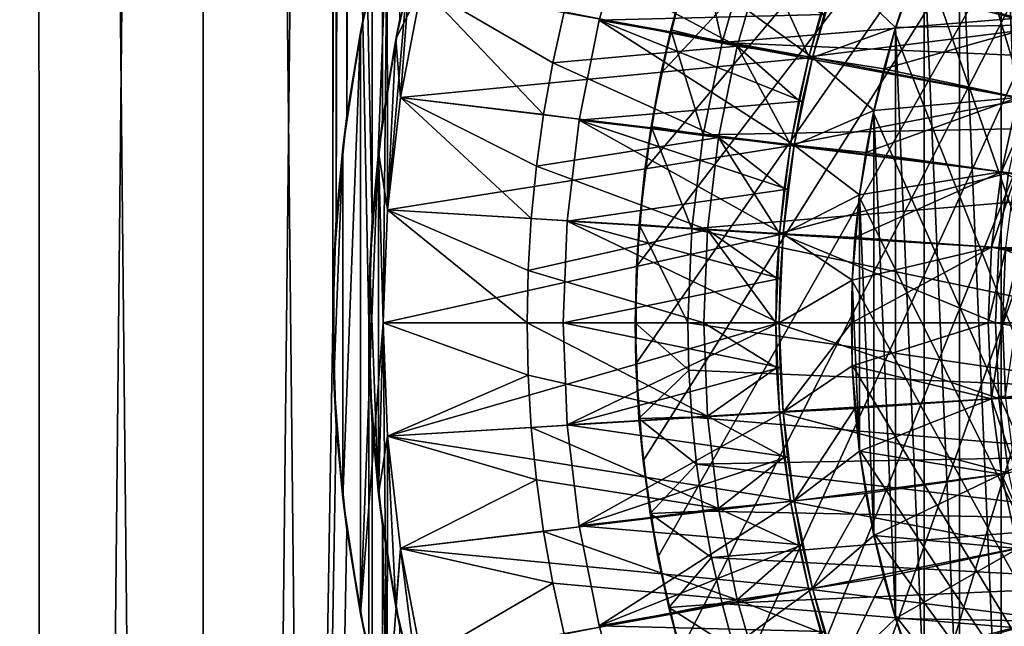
# Model space of a CAD drawing. Header units: metres. Extents: x -30 to 30, y -76 to 64.
# Tile 299 of 541: x -13 to -6, y -2 to 2. Entities that reach past the tile are written whole.
import ezdxf

# ---------------------------------------------------------------- set-up
doc = ezdxf.new("R2010")
doc.units = ezdxf.units.M
doc.layers.add('solid_508511', color=7, linetype='CONTINUOUS')

msp = doc.modelspace()

# ---------------------------------------------------------------- linework, layer by layer
at = {"layer": 'solid_508511'}
for points in [[(-13.734632, -54, -18.448845), (-13.734634, 57.5, -18.448843), (-12.638735, 57.5, -19.2162)], [(-12.638689, -54, 19.216232), (-12.638735, 57.5, 19.2162), (-13.734634, 57.5, 18.448843)], [(-13.734632, -54, 18.448845), (-12.638689, -54, 19.216232), (-13.734634, 57.5, 18.448843)], [(-12.638689, -54, -19.216232), (-13.734632, -54, -18.448845), (-12.638735, 57.5, -19.2162)], [(-12.638689, -54, -19.216232), (-12.638735, 57.5, -19.2162), (-11.499999, 57.5, -19.918583)], [(-11.499981, -54, 19.918594), (-11.499999, 57.5, 19.918583), (-12.638735, 57.5, 19.2162)], [(-12.638689, -54, 19.216232), (-11.499981, -54, 19.918594), (-12.638735, 57.5, 19.2162)], [(-11.499981, -54, -19.918594), (-12.638689, -54, -19.216232), (-11.499999, 57.5, -19.918583)], [(-10.599998, 30.00028, -20.411762), (-11.499981, -54, -19.918594), (-11.499999, 57.5, -19.918583)], [(-10.326055, 0.703696, 20.551706), (-10.32235, 57.5, 20.553566), (-11.499999, 57.5, 19.918583)], [(-10.35, -0.000038, 20.539658), (-10.326055, 0.703696, 20.551706), (-11.499999, 57.5, 19.918583)], [(-10.322361, -54, 20.55356), (-10.35, -0.000038, 20.539658), (-11.499999, 57.5, 19.918583)], [(-11.499981, -54, 19.918594), (-10.322361, -54, 20.55356), (-11.499999, 57.5, 19.918583)], [(-10.326055, 0.703696, 20.551706), (-10.254044, 1.406118, 20.587729), (-10.32235, 57.5, 20.553566)], [(-10.254044, 1.406118, 20.587729), (-10.133098, 2.107832, 20.647526), (-10.32235, 57.5, 20.553566)], [(-10.599998, 30.00028, -20.411762), (-10.599998, 0.000281, -20.411762), (-11.499981, -54, -19.918594)], [(-10.599998, 30.00028, -20.411762), (-10.575622, 29.281479, -20.424402), (-10.599998, 0.000281, -20.411762)], [(-10.575622, 29.281479, -20.424402), (-10.575619, 0.71862, -20.424404), (-10.599998, 0.000281, -20.411762)], [(-10.575622, 29.281479, -20.424402), (-10.502293, 28.564127, -20.462206), (-10.575619, 0.71862, -20.424404)], [(-10.502293, 28.564127, -20.462206), (-10.502242, 1.436248, -20.462231), (-10.575619, 0.71862, -20.424404)], [(-10.502293, 28.564127, -20.462206), (-10.379053, 27.847071, -20.52499), (-10.502242, 1.436248, -20.462231)], [(-10.379053, 27.847071, -20.52499), (-10.378967, 2.15336, -20.525034), (-10.502242, 1.436248, -20.462231)], [(-8.495292, -0.283038, 7), (-8.446016, -0.956442, 7), (-3.5, 6.9, 7)], [(-8.490925, 0.392674, 7), (-8.495292, -0.283038, 7), (-3.5, 6.9, 7)], [(-8.432872, 1.066168, 7), (-8.490925, 0.392674, 7), (-3.5, 6.9, 7)], [(-8.446016, -0.956442, 7), (-8.343272, -1.624747, 7), (-3.5, 6.9, 7)], [(-8.321655, 1.732077, 7), (-8.432872, 1.066168, 7), (-3.5, 6.9, 7)], [(-8.343272, -1.624747, 7), (-8.187927, -2.282088, 7), (-3.5, 6.9, 7)], [(-8.1577, 2.387873, 7), (-8.321655, 1.732077, 7), (-3.5, 6.9, 7)], [(-8.187927, -2.282088, 7), (-7.980877, -2.924984, 7), (-3.5, 6.9, 7)], [(-7.980877, -2.924984, 7), (-7.723131, -3.550106, 7), (-3.5, 6.9, 7)], [(-7.723131, -3.550106, 7), (-7.41701, -4.151863, 7), (-3.5, 6.9, 7)], [(-7.41701, -4.151863, 7), (-7.063747, -4.727936, 7), (-3.5, 6.9, 7)], [(-7.063747, -4.727936, 7), (-6.665672, -5.274354, 7), (-3.5, 6.9, 7)], [(-6.665672, -5.274354, 7), (-6.226161, -5.78661, 7), (-3.5, 6.9, 7)], [(-6.226161, -5.78661, 7), (-5.746557, -6.263144, 7), (-3.5, 6.9, 7)], [(-5.987497, 3.626276, -7), (-5.663108, 4.11452, -7), (-3.5, -6.062178, -7)], [(-5.62799, 4.162417, -13.5), (-5.960689, 3.670174, -13.5), (-5.62799, -4.162417, -13.5)], [(-6.270063, 3.112289, -7), (-5.987497, 3.626276, -7), (-3.5, -6.062178, -7)], [(-5.960689, 3.670174, -13.5), (-6.250484, 3.151417, -13.5), (-5.960689, -3.670174, -13.5)], [(-5.960689, 3.670174, -13.5), (-5.960689, -3.670174, -13.5), (-5.62799, -4.162417, -13.5)], [(-10.219923, 0.784622, -19.5), (-10.221005, 2.809109, -19.5), (-9.97617, 3.582748, -19.5)], [(-10.12987, 1.564676, -19.5), (-10.219923, 0.784622, -19.5), (-9.97617, 3.582748, -19.5)], [(-9.980381, 2.335478, -19.5), (-10.12987, 1.564676, -19.5), (-9.97617, 3.582748, -19.5)], [(-6.250484, 3.151417, -13.5), (-6.495218, 2.610009, -13.5), (-6.250484, -3.151417, -13.5)], [(-6.250484, 3.151417, -13.5), (-6.250484, -3.151417, -13.5), (-5.960689, -3.670174, -13.5)], [(-6.508368, 2.577041, -7), (-6.270063, 3.112289, -7), (-3.5, -6.062178, -7)], [(-10.406131, 2.018025, -19.5), (-10.378967, 2.15336, -20.525034), (-10.221005, 2.809109, -19.5)], [(-10.406131, -2.018025, -19.5), (-10.406131, 2.018025, -19.5), (-10.221005, 2.809109, -19.5)], [(-10.25, 0, -19.5), (-10.406131, -2.018025, -19.5), (-10.221005, 2.809109, -19.5)], [(-10.219923, 0.784622, -19.5), (-10.25, 0, -19.5), (-10.221005, 2.809109, -19.5)], [(-9.979944, 2.742857, 18), (-10.133098, 2.107832, 20.647526), (-10.160703, 1.97043, 18)], [(-9.980383, 2.335473, 18), (-9.979944, 2.742857, 18), (-10.160703, 1.97043, 18)], [(-8.559517, 2.781127, 30.133974), (-8.559517, 2.781127, 22.866026), (-8.751333, 2.100993, 22.866026)], [(-7.270505, 1.841128, 22), (-8.751333, 2.100993, 22.866026), (-8.559517, 2.781127, 22.866026)], [(-8.751333, 2.100993, 30.133974), (-8.559517, 2.781127, 30.133974), (-8.751333, 2.100993, 22.866026)], [(-7.188168, 2.14015, 31), (-8.559517, 2.781127, 30.133974), (-8.751333, 2.100993, 30.133974)], [(-7.188168, 2.14015, 22), (-7.270505, 1.841128, 22), (-8.559517, 2.781127, 22.866026)], [(-8.06256, 2.691678, 10.211325), (-8.253005, 2.034183, 10.211325), (-8.1577, 2.387873, 7)], [(-7.897618, 1.946571, 10), (-8.253005, 2.034183, 10.211325), (-8.06256, 2.691678, 10.211325)], [(-7.897618, 1.946571, 10), (-8.06256, 2.691678, 10.211325), (-7.715384, 2.57574, 10)], [(-6.495218, 2.610009, -13.5), (-6.508368, 2.577041, -7), (-6.693164, 2.049763, -13.5)], [(-6.495218, 2.610009, -13.5), (-6.693164, 2.049763, -13.5), (-6.495218, -2.610009, -13.5)], [(-6.495218, 2.610009, -13.5), (-6.495218, -2.610009, -13.5), (-6.250484, -3.151417, -13.5)], [(-7.61204, 2.541175, -38), (-7.79182, 1.920479, -38), (-8.902672, 2.510963, -38)], [(-4.475801, 2.228677, 10), (-7.897618, 1.946571, 10), (-7.715384, 2.57574, 10)], [(-7.294737, 1.847278, -37.499996), (-7.79182, 1.920479, -38), (-7.61204, 2.541175, -38)], [(-7.294737, 1.847278, -37.499996), (-7.61204, 2.541175, -38), (-7.212173, 2.147133, -37.499996)], [(-5.437827, 2.535753, -21.5), (-5.638171, 2.052086, -21.5), (-7.117287, 2.443331, -21.5)], [(-6.701282, 2.023065, -7), (-6.508368, 2.577041, -7), (-3.5, -6.062178, -7)], [(-6.693164, 2.049763, -13.5), (-6.508368, 2.577041, -7), (-6.701282, 2.023065, -7)], [(-5.685523, 2.068169, 42), (-5.483659, 2.555773, 42), (-6.60018, 2.331884, 42)], [(-7.79182, 1.920479, -38), (-8.994427, 2.159332, -38), (-8.902672, 2.510963, -38)], [(-7.270508, 1.841105, 20), (-7.093638, 2.435226, 20), (-9.98038, 2.33548, 20)], [(-5.638171, 2.052086, -21.5), (-7.29473, 1.8473, -21.5), (-7.117287, 2.443331, -21.5)], [(-7.117309, 2.443263, -37.499996), (-7.117287, 2.443331, -21.5), (-7.29473, 1.8473, -21.5)], [(-7.212173, 2.147133, -37.499996), (-7.117309, 2.443263, -37.499996), (-7.29473, 1.8473, -21.5)], [(-7.093643, 2.435207, 22), (-7.093638, 2.435226, 20), (-7.270508, 1.841105, 20)], [(-7.093643, 2.435207, 22), (-7.270508, 1.841105, 20), (-7.188168, 2.14015, 22)], [(-7.270506, 1.841125, 41.500004), (-6.693164, 2.049778, 42), (-7.093669, 2.43513, 41.500004)], [(-7.270506, 1.841125, 41.500004), (-7.093669, 2.43513, 41.500004), (-7.270505, 1.841128, 31)], [(-7.093669, 2.43513, 41.500004), (-7.188168, 2.14015, 31), (-7.270505, 1.841128, 31)], [(-7.093669, 2.43513, 41.500004), (-6.693164, 2.049778, 42), (-6.60018, 2.331884, 42)], [(-10.129869, 1.56468, 18), (-9.980383, 2.335473, 18), (-10.160703, 1.97043, 18)], [(-10.129882, 1.564615, 20), (-9.98038, 2.33548, 20), (-10.129869, 1.56468, 18)], [(-7.270508, 1.841105, 20), (-9.98038, 2.33548, 20), (-10.129882, 1.564615, 20)], [(-10.129875, 1.564647, -37), (-10.12987, 1.564676, -19.5), (-9.980381, 2.335478, -19.5)], [(-9.980388, 2.335459, -37), (-10.129875, 1.564647, -37), (-9.980381, 2.335478, -19.5)], [(-9.980388, 2.335459, -37), (-9.136121, 1.446998, -38), (-10.129875, 1.564647, -37)], [(-9.98038, 2.33548, 20), (-9.980383, 2.335473, 18), (-10.129869, 1.56468, 18)], [(-9.980388, 2.335459, -37), (-8.994427, 2.159332, -38), (-9.072279, 1.804502, -38)], [(-9.980388, 2.335459, -37), (-9.072279, 1.804502, -38), (-9.136121, 1.446998, -38)], [(-8.253005, 2.034183, 10.211325), (-8.321655, 1.732077, 7), (-8.1577, 2.387873, 7)], [(-5.685523, 2.068169, 42), (-6.60018, 2.331884, 42), (-6.693164, 2.049778, 42)], [(-4.475801, 2.228677, 10), (-4.662386, 1.806093, 10), (-7.897618, 1.946571, 10)], [(-10.406131, 2.018025, -19.5), (-10.502242, 1.436248, -20.462231), (-10.378967, 2.15336, -20.525034)], [(-7.79182, 1.920479, -38), (-9.072279, 1.804502, -38), (-8.994427, 2.159332, -38)], [(-7.188168, 2.14015, 31), (-8.751333, 2.100993, 30.133974), (-7.270505, 1.841128, 31)], [(-7.294737, 1.847278, -37.499996), (-7.212173, 2.147133, -37.499996), (-7.29473, 1.8473, -21.5)], [(-7.188168, 2.14015, 22), (-7.270508, 1.841105, 20), (-7.270505, 1.841128, 22)], [(-10.160703, 1.97043, 18), (-10.133098, 2.107832, 20.647526), (-10.254044, 1.406118, 20.587729)], [(-8.751333, 2.100993, 30.133974), (-8.751333, 2.100993, 22.866026), (-8.889203, 1.407862, 22.866026)], [(-7.397717, 1.234417, 22), (-8.889203, 1.407862, 22.866026), (-8.751333, 2.100993, 22.866026)], [(-8.889203, 1.407862, 30.133974), (-8.751333, 2.100993, 30.133974), (-8.889203, 1.407862, 22.866026)], [(-7.340394, 1.539029, 31), (-8.751333, 2.100993, 30.133974), (-8.889203, 1.407862, 30.133974)], [(-7.340394, 1.539029, 22), (-7.397717, 1.234417, 22), (-8.751333, 2.100993, 22.866026)], [(-7.270505, 1.841128, 22), (-7.340394, 1.539029, 22), (-8.751333, 2.100993, 22.866026)], [(-7.270505, 1.841128, 31), (-8.751333, 2.100993, 30.133974), (-7.340394, 1.539029, 31)], [(-5.638171, 2.052086, -21.5), (-5.795552, 1.552918, -21.5), (-7.29473, 1.8473, -21.5)], [(-5.685523, 2.068169, 42), (-6.693164, 2.049778, 42), (-6.774137, 1.763824, 42)], [(-5.844202, 1.564544, 42), (-5.685523, 2.068169, 42), (-6.774137, 1.763824, 42)], [(-10.530078, 1.215565, -19.5), (-10.502242, 1.436248, -20.462231), (-10.406131, 2.018025, -19.5)], [(-10.530078, -1.215565, -19.5), (-10.530078, 1.215565, -19.5), (-10.406131, 2.018025, -19.5)], [(-10.406131, -2.018025, -19.5), (-10.530078, -1.215565, -19.5), (-10.406131, 2.018025, -19.5)], [(-8.253005, 2.034183, 10.211325), (-8.389927, 1.363496, 10.211325), (-8.321655, 1.732077, 7)], [(-8.028649, 1.304743, 10), (-8.389927, 1.363496, 10.211325), (-8.253005, 2.034183, 10.211325)], [(-8.028649, 1.304743, 10), (-8.253005, 2.034183, 10.211325), (-7.897618, 1.946571, 10)], [(-7.270506, 1.841125, 41.500004), (-6.774137, 1.763824, 42), (-6.693164, 2.049778, 42)], [(-6.847043, 1.455346, -7), (-6.701282, 2.023065, -7), (-3.5, -6.062178, -7)], [(-6.842889, 1.474742, -13.5), (-6.701282, 2.023065, -7), (-6.847043, 1.455346, -7)], [(-6.693164, 2.049763, -13.5), (-6.701282, 2.023065, -7), (-6.842889, 1.474742, -13.5)], [(-6.693164, 2.049763, -13.5), (-6.842889, 1.474742, -13.5), (-6.693164, -2.049763, -13.5)], [(-6.693164, 2.049763, -13.5), (-6.693164, -2.049763, -13.5), (-6.495218, -2.610009, -13.5)], [(-10.160703, 1.97043, 18), (-10.254044, 1.406118, 20.587729), (-10.281727, 1.186896, 18)], [(-10.219923, 0.784618, 18), (-10.160703, 1.97043, 18), (-10.281727, 1.186896, 18)], [(-10.219923, 0.784618, 18), (-10.129869, 1.56468, 18), (-10.160703, 1.97043, 18)], [(-7.79182, 1.920479, -38), (-7.921102, 1.287197, -38), (-9.072279, 1.804502, -38)], [(-4.809116, 1.368275, 10), (-8.028649, 1.304743, 10), (-7.897618, 1.946571, 10)], [(-7.42239, 1.238448, -37.499996), (-7.921102, 1.287197, -38), (-7.79182, 1.920479, -38)], [(-4.662386, 1.806093, 10), (-4.809116, 1.368275, 10), (-7.897618, 1.946571, 10)], [(-7.364861, 1.544169, -37.499996), (-7.79182, 1.920479, -38), (-7.294737, 1.847278, -37.499996)], [(-7.42239, 1.238448, -37.499996), (-7.79182, 1.920479, -38), (-7.364861, 1.544169, -37.499996)], [(-5.795552, 1.552918, -21.5), (-7.422379, 1.238517, -21.5), (-7.29473, 1.8473, -21.5)], [(-7.294737, 1.847278, -37.499996), (-7.29473, 1.8473, -21.5), (-7.422379, 1.238517, -21.5)], [(-7.364861, 1.544169, -37.499996), (-7.294737, 1.847278, -37.499996), (-7.422379, 1.238517, -21.5)], [(-7.397714, 1.234439, 20), (-7.270508, 1.841105, 20), (-10.129882, 1.564615, 20)], [(-7.921102, 1.287197, -38), (-9.136121, 1.446998, -38), (-9.072279, 1.804502, -38)], [(-7.39773, 1.234338, 41.500004), (-6.842902, 1.474677, 42), (-7.270506, 1.841125, 41.500004)], [(-7.39773, 1.234338, 41.500004), (-7.270506, 1.841125, 41.500004), (-7.397717, 1.234417, 31)], [(-7.270506, 1.841125, 41.500004), (-7.340394, 1.539029, 31), (-7.397717, 1.234417, 31)], [(-7.270505, 1.841128, 22), (-7.270508, 1.841105, 20), (-7.397714, 1.234439, 20)], [(-7.270505, 1.841128, 22), (-7.397714, 1.234439, 20), (-7.340394, 1.539029, 22)], [(-7.270506, 1.841125, 41.500004), (-7.270505, 1.841128, 31), (-7.340394, 1.539029, 31)], [(-7.270506, 1.841125, 41.500004), (-6.842902, 1.474677, 42), (-6.774137, 1.763824, 42)], [(-8.389927, 1.363496, 10.211325), (-8.432872, 1.066168, 7), (-8.321655, 1.732077, 7)], [(-5.844202, 1.564544, 42), (-6.774137, 1.763824, 42), (-6.842902, 1.474677, 42)], [(-10.219926, 0.784616, -37), (-10.219923, 0.784622, -19.5), (-10.12987, 1.564676, -19.5)], [(-10.129875, 1.564647, -37), (-10.219926, 0.784616, -37), (-10.12987, 1.564676, -19.5)], [(-10.129875, 1.564647, -37), (-9.221481, 0.725731, -38), (-10.219926, 0.784616, -37)], [(-10.129882, 1.564615, 20), (-10.129869, 1.56468, 18), (-10.219923, 0.784618, 18)], [(-10.21992, 0.784618, 20), (-10.129882, 1.564615, 20), (-10.219923, 0.784618, 18)], [(-7.397714, 1.234439, 20), (-10.129882, 1.564615, 20), (-10.21992, 0.784618, 20)], [(-10.129875, 1.564647, -37), (-9.136121, 1.446998, -38), (-9.185873, 1.087318, -38)], [(-10.129875, 1.564647, -37), (-9.185873, 1.087318, -38), (-9.221481, 0.725731, -38)], [(-7.340394, 1.539029, 31), (-8.889203, 1.407862, 30.133974), (-7.397717, 1.234417, 31)], [(-7.42239, 1.238448, -37.499996), (-7.364861, 1.544169, -37.499996), (-7.422379, 1.238517, -21.5)], [(-5.795552, 1.552918, -21.5), (-5.908856, 1.041842, -21.5), (-7.422379, 1.238517, -21.5)], [(-7.340394, 1.539029, 22), (-7.397714, 1.234439, 20), (-7.397717, 1.234417, 22)], [(-5.844202, 1.564544, 42), (-6.842902, 1.474677, 42), (-6.899333, 1.182902, 42)], [(-5.958413, 1.048716, 42), (-5.844202, 1.564544, 42), (-6.899333, 1.182902, 42)], [(-5.758379, 1.499365, 41.992874), (-5.844202, 1.564544, 42), (-5.958413, 1.048716, 42)], [(-10.530078, 1.215565, -19.5), (-10.575619, 0.71862, -20.424404), (-10.502242, 1.436248, -20.462231)], [(-7.921102, 1.287197, -38), (-9.185873, 1.087318, -38), (-9.136121, 1.446998, -38)], [(-7.39773, 1.234338, 41.500004), (-6.899333, 1.182902, 42), (-6.842902, 1.474677, 42)], [(-6.94478, 0.877453, -7), (-6.847043, 1.455346, -7), (-3.5, -6.062178, -7)], [(-6.943299, 0.889142, -13.5), (-6.847043, 1.455346, -7), (-6.94478, 0.877453, -7)], [(-6.842889, 1.474742, -13.5), (-6.847043, 1.455346, -7), (-6.943299, 0.889142, -13.5)], [(-6.842889, 1.474742, -13.5), (-6.943299, 0.889142, -13.5), (-6.842889, -1.474742, -13.5)], [(-6.842889, 1.474742, -13.5), (-6.842889, -1.474742, -13.5), (-6.693164, -2.049763, -13.5)], [(-5.864789, 1.005619, 41.992874), (-5.758379, 1.499365, 41.992874), (-5.958413, 1.048716, 42)], [(-10.281727, 1.186896, 18), (-10.254044, 1.406118, 20.587729), (-10.326055, 0.703696, 20.551706)], [(-8.889203, 1.407862, 30.133974), (-8.889203, 1.407862, 22.866026), (-8.972257, 0.706123, 22.866026)], [(-7.474384, 0.619339, 22), (-8.972257, 0.706123, 22.866026), (-8.889203, 1.407862, 22.866026)], [(-8.972257, 0.706123, 30.133974), (-8.889203, 1.407862, 30.133974), (-8.972257, 0.706123, 22.866026)], [(-7.44239, 0.927808, 31), (-8.889203, 1.407862, 30.133974), (-8.972257, 0.706123, 30.133974)], [(-7.44239, 0.927808, 22), (-7.474384, 0.619339, 22), (-8.889203, 1.407862, 22.866026)], [(-7.397717, 1.234417, 22), (-7.44239, 0.927808, 22), (-8.889203, 1.407862, 22.866026)], [(-7.397717, 1.234417, 31), (-8.889203, 1.407862, 30.133974), (-7.44239, 0.927808, 31)], [(-4.809116, 1.368275, 10), (-4.914868, 0.91863, 10), (-8.028649, 1.304743, 10)], [(-8.389927, 1.363496, 10.211325), (-8.472437, 0.683966, 10.211325), (-8.432872, 1.066168, 7)], [(-8.107594, 0.654501, 10), (-8.472437, 0.683966, 10.211325), (-8.389927, 1.363496, 10.211325)], [(-8.107594, 0.654501, 10), (-8.389927, 1.363496, 10.211325), (-8.028649, 1.304743, 10)], [(-4.914868, 0.91863, 10), (-8.107594, 0.654501, 10), (-8.028649, 1.304743, 10)], [(-7.47438, 0.619329, 20), (-7.397714, 1.234439, 20), (-10.21992, 0.784618, 20)], [(-7.921102, 1.287197, -38), (-7.998981, 0.645719, -38), (-9.185873, 1.087318, -38)], [(-7.499299, 0.6214, -37.499996), (-7.998981, 0.645719, -38), (-7.921102, 1.287197, -38)], [(-7.467206, 0.930833, -37.499996), (-7.921102, 1.287197, -38), (-7.42239, 1.238448, -37.499996)], [(-7.499299, 0.6214, -37.499996), (-7.921102, 1.287197, -38), (-7.467206, 0.930833, -37.499996)], [(-5.908856, 1.041842, -21.5), (-7.499293, 0.621413, -21.5), (-7.422379, 1.238517, -21.5)], [(-7.42239, 1.238448, -37.499996), (-7.422379, 1.238517, -21.5), (-7.499293, 0.621413, -21.5)], [(-7.467206, 0.930833, -37.499996), (-7.42239, 1.238448, -37.499996), (-7.499293, 0.621413, -21.5)], [(-7.474385, 0.619332, 41.500004), (-6.943302, 0.889159, 42), (-7.39773, 1.234338, 41.500004)], [(-7.474385, 0.619332, 41.500004), (-7.39773, 1.234338, 41.500004), (-7.474384, 0.619339, 31)], [(-7.39773, 1.234338, 41.500004), (-7.44239, 0.927808, 31), (-7.474384, 0.619339, 31)], [(-7.397717, 1.234417, 22), (-7.397714, 1.234439, 20), (-7.47438, 0.619329, 20)], [(-7.397717, 1.234417, 22), (-7.47438, 0.619329, 20), (-7.44239, 0.927808, 22)], [(-7.39773, 1.234338, 41.500004), (-7.397717, 1.234417, 31), (-7.44239, 0.927808, 31)], [(-7.39773, 1.234338, 41.500004), (-6.943302, 0.889159, 42), (-6.899333, 1.182902, 42)], [(-10.592212, 0.406275, -19.5), (-10.575619, 0.71862, -20.424404), (-10.530078, 1.215565, -19.5)], [(-10.592212, -0.406275, -19.5), (-10.592212, 0.406275, -19.5), (-10.530078, 1.215565, -19.5)], [(-10.530078, -1.215565, -19.5), (-10.592212, -0.406275, -19.5), (-10.530078, 1.215565, -19.5)], [(-10.281727, 1.186896, 18), (-10.326055, 0.703696, 20.551706), (-10.342395, 0.396693, 18)], [(-10.281727, 1.186896, 18), (-10.342395, 0.396693, 18), (-10.281727, -1.186896, 18)], [(-10.25, 0, 18), (-10.281727, 1.186896, 18), (-10.281727, -1.186896, 18)], [(-10.219923, 0.784618, 18), (-10.281727, 1.186896, 18), (-10.25, 0, 18)], [(-5.958413, 1.048716, 42), (-6.899333, 1.182902, 42), (-6.943302, 0.889159, 42)], [(-7.998981, 0.645719, -38), (-9.221481, 0.725731, -38), (-9.185873, 1.087318, -38)], [(-8.472437, 0.683966, 10.211325), (-8.490925, 0.392674, 7), (-8.432872, 1.066168, 7)], [(-5.908856, 1.041842, -21.5), (-5.977163, 0.522931, -21.5), (-7.499293, 0.621413, -21.5)], [(-5.958413, 1.048716, 42), (-6.943302, 0.889159, 42), (-6.974782, 0.593625, 42)], [(-6.027138, 0.525397, 42), (-5.958413, 1.048716, 42), (-6.974782, 0.593625, 42)], [(-5.864789, 1.005619, 41.992874), (-5.958413, 1.048716, 42), (-6.027138, 0.525397, 42)], [(-4.319108, 0.519086, -20.54748), (-5.977163, 0.522931, -21.5), (-5.908856, 1.041842, -21.5)], [(-5.928943, 0.504627, 41.992874), (-5.864789, 1.005619, 41.992874), (-6.027138, 0.525397, 42)], [(-7.44239, 0.927808, 31), (-8.972257, 0.706123, 30.133974), (-7.474384, 0.619339, 31)], [(-4.914868, 0.91863, 10), (-4.978647, 0.461316, 10), (-8.107594, 0.654501, 10)], [(-7.499299, 0.6214, -37.499996), (-7.467206, 0.930833, -37.499996), (-7.499293, 0.621413, -21.5)], [(-7.474385, 0.619332, 41.500004), (-6.974782, 0.593625, 42), (-6.943302, 0.889159, 42)], [(-7.44239, 0.927808, 22), (-7.47438, 0.619329, 20), (-7.474384, 0.619339, 22)], [(-6.943299, 0.889142, -13.5), (-6.94478, 0.877453, -7), (-6.993693, 0.297065, -13.5)], [(-6.943299, 0.889142, -13.5), (-6.993693, 0.297065, -13.5), (-6.943299, -0.889142, -13.5)], [(-6.943299, 0.889142, -13.5), (-6.943299, -0.889142, -13.5), (-6.842889, -1.474742, -13.5)], [(-6.993868, 0.292852, -7), (-6.94478, 0.877453, -7), (-3.5, -6.062178, -7)], [(-6.993693, 0.297065, -13.5), (-6.94478, 0.877453, -7), (-6.993868, 0.292852, -7)], [(-10.25, 0, -37), (-10.25, 0, -19.5), (-10.219923, 0.784622, -19.5)], [(-10.219926, 0.784616, -37), (-10.25, 0, -37), (-10.219923, 0.784622, -19.5)], [(-10.21992, 0.784618, 20), (-10.219923, 0.784618, 18), (-10.25, 0, 18)], [(-10.21992, 0.784618, 20), (-10.25, 0, 18), (-10.25, 0, 20)], [(-7.47438, 0.619329, 20), (-10.21992, 0.784618, 20), (-10.25, 0, 20)], [(-10.219926, 0.784616, -37), (-9.25, 0, -38), (-10.25, 0, -37)], [(-10.219926, 0.784616, -37), (-9.221481, 0.725731, -38), (-9.242871, 0.363115, -38)], [(-10.219926, 0.784616, -37), (-9.242871, 0.363115, -38), (-9.25, 0, -38)], [(-10.592212, 0.406275, -19.5), (-10.599998, 0.000281, -20.411762), (-10.575619, 0.71862, -20.424404)], [(-10.342395, 0.396693, 18), (-10.326055, 0.703696, 20.551706), (-10.35, -0.000038, 20.539658)], [(-7.998981, 0.645719, -38), (-9.242871, 0.363115, -38), (-9.221481, 0.725731, -38)], [(-8.972257, 0.706123, 30.133974), (-9, 0, 22.866026), (-9, 0, 30.133974)], [(-7.493598, 0.309838, 31), (-8.972257, 0.706123, 30.133974), (-9, 0, 30.133974)], [(-8.972257, 0.706123, 30.133974), (-8.972257, 0.706123, 22.866026), (-9, 0, 22.866026)], [(-7.5, 0, 22), (-9, 0, 22.866026), (-8.972257, 0.706123, 22.866026)], [(-7.493598, 0.309838, 22), (-7.5, 0, 22), (-8.972257, 0.706123, 22.866026)], [(-7.474384, 0.619339, 22), (-7.493598, 0.309838, 22), (-8.972257, 0.706123, 22.866026)], [(-7.474384, 0.619339, 31), (-8.972257, 0.706123, 30.133974), (-7.493598, 0.309838, 31)], [(-8.472437, 0.683966, 10.211325), (-8.5, 0, 10.211325), (-8.490925, 0.392674, 7)], [(-8.133975, 0, 10), (-8.5, 0, 10.211325), (-8.472437, 0.683966, 10.211325)], [(-8.107594, 0.654501, 10), (-8.133975, 0, 10), (-8.472437, 0.683966, 10.211325)], [(-7.47438, 0.619329, 20), (-10.25, 0, 20), (-7.5, 0, 20)], [(-7.998981, 0.645719, -38), (-8.025, 0, -38), (-9.242871, 0.363115, -38)], [(-5, 0, 10), (-8.133975, 0, 10), (-8.107594, 0.654501, 10)], [(-4.978647, 0.461316, 10), (-5, 0, 10), (-8.107594, 0.654501, 10)], [(-7.525, 0, -37.5), (-8.025, 0, -38), (-7.998981, 0.645719, -38)], [(-7.518575, 0.310904, -37.499996), (-7.525, 0, -37.5), (-7.998981, 0.645719, -38)], [(-7.518575, 0.310904, -37.499996), (-7.998981, 0.645719, -38), (-7.499299, 0.6214, -37.499996)], [(-6, 0, -21.5), (-7.525, 0, -21.5), (-7.499293, 0.621413, -21.5)], [(-7.499299, 0.6214, -37.499996), (-7.499293, 0.621413, -21.5), (-7.525, 0, -21.5)], [(-7.518575, 0.310904, -37.499996), (-7.499299, 0.6214, -37.499996), (-7.525, 0, -21.5)], [(-7.474384, 0.619339, 22), (-7.47438, 0.619329, 20), (-7.5, 0, 20)], [(-7.474384, 0.619339, 22), (-7.5, 0, 20), (-7.493598, 0.309838, 22)], [(-7.474385, 0.619332, 41.500004), (-7.5, 0, 41.5), (-6.993696, 0.297076, 42)], [(-7.474385, 0.619332, 41.500004), (-7.5, 0, 31), (-7.5, 0, 41.5)], [(-7.474385, 0.619332, 41.500004), (-7.493598, 0.309838, 31), (-7.5, 0, 31)], [(-5.977163, 0.522931, -21.5), (-6, 0, -21.5), (-7.499293, 0.621413, -21.5)], [(-7.474385, 0.619332, 41.500004), (-7.474384, 0.619339, 31), (-7.493598, 0.309838, 31)], [(-7.474385, 0.619332, 41.500004), (-6.993696, 0.297076, 42), (-6.974782, 0.593625, 42)], [(-6.027138, 0.525397, 42), (-6.974782, 0.593625, 42), (-6.993696, 0.297076, 42)], [(-6.027138, 0.525397, 42), (-6.993696, 0.297076, 42), (-7, 0, 42)], [(-6.05, 0, 42), (-6.027138, 0.525397, 42), (-7, 0, 42)], [(-5.928943, 0.504627, 41.992874), (-6.027138, 0.525397, 42), (-6.05, 0, 42)], [(-5.95038, 0, 41.992874), (-5.928943, 0.504627, 41.992874), (-6.05, 0, 42)], [(-4.618802, 0, -20.702564), (-6, 0, -21.5), (-5.977163, 0.522931, -21.5)], [(-4.466999, 0.262931, -20.619387), (-5.977163, 0.522931, -21.5), (-4.319108, 0.519086, -20.54748)], [(-4.618802, 0, -20.702564), (-5.977163, 0.522931, -21.5), (-4.466999, 0.262931, -20.619387)], [(-5.831607, 0.496343, 41.971619), (-5.928943, 0.504627, 41.992874), (-5.95038, 0, 41.992874)], [(-5.852691, 0, 41.971619), (-5.831607, 0.496343, 41.971619), (-5.95038, 0, 41.992874)], [(-10.592212, -0.406275, -19.5), (-10.599998, 0.000281, -20.411762), (-10.592212, 0.406275, -19.5)], [(-10.342395, 0.396693, 18), (-10.35, -0.000038, 20.539658), (-10.342395, -0.396693, 18)], [(-10.342395, 0.396693, 18), (-10.342395, -0.396693, 18), (-10.281727, -1.186896, 18)], [(-8.025, 0, -38), (-9.25, 0, -38), (-9.242871, 0.363115, -38)], [(-8.5, 0, 10.211325), (-8.495292, -0.283038, 7), (-8.490925, 0.392674, 7)], [(-7.493598, 0.309838, 31), (-9, 0, 30.133974), (-7.5, 0, 31)], [(-7.518575, 0.310904, -37.499996), (-7.525, 0, -21.5), (-7.525, 0, -37.5)], [(-7.493598, 0.309838, 22), (-7.5, 0, 20), (-7.5, 0, 22)], [(-7.5, 0, 41.5), (-7, 0, 42), (-6.993696, 0.297076, 42)], [(-6.993693, 0.297065, -13.5), (-6.993868, 0.292852, -7), (-6.993868, -0.292852, -7)], [(-6.993693, 0.297065, -13.5), (-6.993868, -0.292852, -7), (-6.993693, -0.297065, -13.5)], [(-6.993868, -0.292852, -7), (-6.993868, 0.292852, -7), (-3.5, -6.062178, -7)], [(-6.993693, 0.297065, -13.5), (-6.993693, -0.297065, -13.5), (-6.943299, -0.889142, -13.5)], [(-10.599998, 0.000281, -20.411762), (-10.575622, -0.718521, -20.424402), (-11.499981, -54, -19.918594)], [(-10.592212, -0.406275, -19.5), (-10.575622, -0.718521, -20.424402), (-10.599998, 0.000281, -20.411762)], [(-10.25, 0, -19.5), (-10.221005, -2.809109, -19.5), (-10.406131, -2.018025, -19.5)], [(-10.25, 0, -19.5), (-10.219923, -0.784622, -19.5), (-10.221005, -2.809109, -19.5)], [(-10.219926, -0.784616, -37), (-10.219923, -0.784622, -19.5), (-10.25, 0, -19.5)], [(-10.25, 0, -37), (-10.219926, -0.784616, -37), (-10.25, 0, -19.5)], [(-10.25, 0, 20), (-10.25, 0, 18), (-10.219923, -0.784618, 18)], [(-10.21992, -0.784618, 20), (-10.25, 0, 20), (-10.219923, -0.784618, 18)], [(-7.5, 0, 20), (-10.25, 0, 20), (-10.21992, -0.784618, 20)], [(-10.25, 0, -37), (-9.25, 0, -38), (-9.242871, -0.363115, -38)], [(-10.25, 0, -37), (-9.242871, -0.363115, -38), (-10.219926, -0.784616, -37)], [(-7.47438, -0.619329, 20), (-7.5, 0, 20), (-10.21992, -0.784618, 20)], [(-7.998981, -0.645719, -38), (-9.242871, -0.363115, -38), (-9.25, 0, -38)], [(-7.998981, -0.645719, -38), (-9.25, 0, -38), (-8.025, 0, -38)], [(-8.133975, 0, 10), (-8.12738, -0.327502, 10), (-8.5, 0, 10.211325)], [(-4.978647, -0.461317, 10), (-8.12738, -0.327502, 10), (-8.133975, 0, 10)], [(-4.978647, -0.461317, 10), (-8.133975, 0, 10), (-5, 0, 10)], [(-7.518575, -0.310904, -37.499996), (-7.998981, -0.645719, -38), (-8.025, 0, -38)], [(-7.518575, -0.310904, -37.499996), (-8.025, 0, -38), (-7.525, 0, -37.5)], [(-5.977163, -0.522931, -21.5), (-7.499293, -0.621413, -21.5), (-7.525, 0, -21.5)], [(-7.525, 0, -37.5), (-7.525, 0, -21.5), (-7.499293, -0.621413, -21.5)], [(-6, 0, -21.5), (-5.977163, -0.522931, -21.5), (-7.525, 0, -21.5)], [(-7.518575, -0.310904, -37.499996), (-7.525, 0, -37.5), (-7.499293, -0.621413, -21.5)], [(-7.5, 0, 22), (-7.5, 0, 20), (-7.47438, -0.619329, 20)], [(-6.05, 0, 42), (-7, 0, 42), (-6.993696, -0.297076, 42)], [(-6.027133, -0.525449, 42), (-6.05, 0, 42), (-6.993696, -0.297076, 42)], [(-5.95038, 0, 41.992874), (-6.05, 0, 42), (-6.027133, -0.525449, 42)], [(-4.466999, -0.262931, -20.619387), (-5.977163, -0.522931, -21.5), (-6, 0, -21.5)], [(-4.466999, -0.262931, -20.619387), (-6, 0, -21.5), (-4.618802, 0, -20.702564)], [(-10.322361, -54, 20.55356), (-10.326053, -0.703722, 20.551706), (-10.35, -0.000038, 20.539658)], [(-10.342395, -0.396693, 18), (-10.35, -0.000038, 20.539658), (-10.326053, -0.703722, 20.551706)], [(-10.219923, -0.784618, 18), (-10.25, 0, 18), (-10.281727, -1.186896, 18)], [(-8.972257, -0.706123, 22.866026), (-8.972257, -0.706123, 30.133974), (-9, 0, 30.133974)], [(-7.5, 0, 31), (-9, 0, 30.133974), (-8.972257, -0.706123, 30.133974)], [(-9, 0, 22.866026), (-8.972257, -0.706123, 22.866026), (-9, 0, 30.133974)], [(-7.493598, -0.309838, 22), (-8.972257, -0.706123, 22.866026), (-9, 0, 22.866026)], [(-7.5, 0, 22), (-7.493598, -0.309838, 22), (-9, 0, 22.866026)], [(-7.5, 0, 31), (-8.972257, -0.706123, 30.133974), (-7.493598, -0.309838, 31)], [(-8.474072, -0.663412, 10.211325), (-8.495292, -0.283038, 7), (-8.5, 0, 10.211325)], [(-8.12738, -0.327502, 10), (-8.474072, -0.663412, 10.211325), (-8.5, 0, 10.211325)], [(-7.474385, -0.619332, 41.500004), (-7, 0, 42), (-7.5, 0, 41.5)], [(-7.5, 0, 22), (-7.47438, -0.619329, 20), (-7.493598, -0.309838, 22)], [(-7.5, 0, 41.5), (-7.493598, -0.309838, 31), (-7.474384, -0.619339, 31)], [(-7.474385, -0.619332, 41.500004), (-7.5, 0, 41.5), (-7.474384, -0.619339, 31)], [(-7.5, 0, 41.5), (-7.5, 0, 31), (-7.493598, -0.309838, 31)], [(-7.474385, -0.619332, 41.500004), (-6.993696, -0.297076, 42), (-7, 0, 42)], [(-5.928943, -0.504627, 41.992874), (-5.95038, 0, 41.992874), (-6.027133, -0.525449, 42)], [(-5.928943, -0.504627, 41.992874), (-5.852691, 0, 41.971619), (-5.95038, 0, 41.992874)], [(-4.319108, -0.519086, -20.54748), (-5.977163, -0.522931, -21.5), (-4.466999, -0.262931, -20.619387)], [(-7.493598, -0.309838, 31), (-8.972257, -0.706123, 30.133974), (-7.474384, -0.619339, 31)], [(-7.493598, -0.309838, 22), (-7.474384, -0.619339, 22), (-8.972257, -0.706123, 22.866026)], [(-8.474072, -0.663412, 10.211325), (-8.446016, -0.956442, 7), (-8.495292, -0.283038, 7)], [(-8.12738, -0.327502, 10), (-8.107594, -0.654501, 10), (-8.474072, -0.663412, 10.211325)], [(-4.978647, -0.461317, 10), (-8.107594, -0.654501, 10), (-8.12738, -0.327502, 10)], [(-7.499299, -0.6214, -37.499996), (-7.998981, -0.645719, -38), (-7.518575, -0.310904, -37.499996)], [(-7.499299, -0.6214, -37.499996), (-7.518575, -0.310904, -37.499996), (-7.499293, -0.621413, -21.5)], [(-7.493598, -0.309838, 22), (-7.47438, -0.619329, 20), (-7.474384, -0.619339, 22)], [(-7.474385, -0.619332, 41.500004), (-6.974782, -0.593625, 42), (-6.993696, -0.297076, 42)], [(-6.94478, -0.877453, -7), (-6.993868, -0.292852, -7), (-3.5, -6.062178, -7)], [(-6.993693, -0.297065, -13.5), (-6.993868, -0.292852, -7), (-6.94478, -0.877453, -7)], [(-6.027133, -0.525449, 42), (-6.993696, -0.297076, 42), (-6.974782, -0.593625, 42)], [(-6.993693, -0.297065, -13.5), (-6.94478, -0.877453, -7), (-6.943299, -0.889142, -13.5)], [(-10.530078, -1.215565, -19.5), (-10.575622, -0.718521, -20.424402), (-10.592212, -0.406275, -19.5)], [(-10.342395, -0.396693, 18), (-10.326053, -0.703722, 20.551706), (-10.281727, -1.186896, 18)], [(-10.219926, -0.784616, -37), (-9.242871, -0.363115, -38), (-9.221481, -0.725731, -38)], [(-7.998981, -0.645719, -38), (-9.221481, -0.725731, -38), (-9.242871, -0.363115, -38)], [(-4.978647, -0.461317, 10), (-4.914868, -0.918632, 10), (-8.107594, -0.654501, 10)], [(-5.977163, -0.522931, -21.5), (-5.908856, -1.041842, -21.5), (-7.499293, -0.621413, -21.5)], [(-6.027133, -0.525449, 42), (-6.974782, -0.593625, 42), (-6.943302, -0.889159, 42)], [(-5.9584, -1.04879, 42), (-6.027133, -0.525449, 42), (-6.943302, -0.889159, 42)], [(-5.864789, -1.005619, 41.992874), (-5.928943, -0.504627, 41.992874), (-6.027133, -0.525449, 42)], [(-5.864789, -1.005619, 41.992874), (-6.027133, -0.525449, 42), (-5.9584, -1.04879, 42)], [(-4.319108, -0.519086, -20.54748), (-5.908856, -1.041842, -21.5), (-5.977163, -0.522931, -21.5)], [(-7.39773, -1.234338, 41.500004), (-6.974782, -0.593625, 42), (-7.474385, -0.619332, 41.500004)], [(-7.39773, -1.234338, 41.500004), (-6.943302, -0.889159, 42), (-6.974782, -0.593625, 42)], [(-7.397714, -1.234439, 20), (-7.47438, -0.619329, 20), (-10.21992, -0.784618, 20)], [(-7.998981, -0.645719, -38), (-7.921102, -1.287198, -38), (-9.221481, -0.725731, -38)], [(-7.474384, -0.619339, 31), (-8.972257, -0.706123, 30.133974), (-8.889203, -1.407862, 30.133974)], [(-7.474384, -0.619339, 22), (-7.44239, -0.927808, 22), (-8.972257, -0.706123, 22.866026)], [(-7.474384, -0.619339, 31), (-8.889203, -1.407862, 30.133974), (-7.44239, -0.927808, 31)], [(-8.107594, -0.654501, 10), (-8.074658, -0.980534, 10), (-8.474072, -0.663412, 10.211325)], [(-8.474072, -0.663412, 10.211325), (-8.396443, -1.322776, 10.211325), (-8.446016, -0.956442, 7)], [(-8.074658, -0.980534, 10), (-8.396443, -1.322776, 10.211325), (-8.474072, -0.663412, 10.211325)], [(-4.914868, -0.918632, 10), (-8.074658, -0.980534, 10), (-8.107594, -0.654501, 10)], [(-7.467206, -0.930834, -37.499996), (-7.998981, -0.645719, -38), (-7.499299, -0.6214, -37.499996)], [(-7.467206, -0.930834, -37.499996), (-7.921102, -1.287198, -38), (-7.998981, -0.645719, -38)], [(-7.499299, -0.6214, -37.499996), (-7.499293, -0.621413, -21.5), (-7.422379, -1.238517, -21.5)], [(-7.467206, -0.930834, -37.499996), (-7.499299, -0.6214, -37.499996), (-7.422379, -1.238517, -21.5)], [(-5.908856, -1.041842, -21.5), (-7.422379, -1.238517, -21.5), (-7.499293, -0.621413, -21.5)], [(-7.474385, -0.619332, 41.500004), (-7.474384, -0.619339, 31), (-7.44239, -0.927808, 31)], [(-7.39773, -1.234338, 41.500004), (-7.474385, -0.619332, 41.500004), (-7.44239, -0.927808, 31)], [(-7.474384, -0.619339, 22), (-7.47438, -0.619329, 20), (-7.397714, -1.234439, 20)], [(-7.474384, -0.619339, 22), (-7.397714, -1.234439, 20), (-7.44239, -0.927808, 22)], [(-10.575622, -0.718521, -20.424402), (-10.502293, -1.435874, -20.462206), (-11.499981, -54, -19.918594)], [(-10.530078, -1.215565, -19.5), (-10.502293, -1.435874, -20.462206), (-10.575622, -0.718521, -20.424402)], [(-10.322361, -54, 20.55356), (-10.254038, -1.406152, 20.587732), (-10.326053, -0.703722, 20.551706)], [(-10.281727, -1.186896, 18), (-10.326053, -0.703722, 20.551706), (-10.254038, -1.406152, 20.587732)], [(-10.219926, -0.784616, -37), (-9.221481, -0.725731, -38), (-9.185873, -1.087318, -38)], [(-7.921102, -1.287198, -38), (-9.185873, -1.087318, -38), (-9.221481, -0.725731, -38)], [(-8.889203, -1.407862, 22.866026), (-8.889203, -1.407862, 30.133974), (-8.972257, -0.706123, 30.133974)], [(-8.972257, -0.706123, 22.866026), (-8.889203, -1.407862, 22.866026), (-8.972257, -0.706123, 30.133974)], [(-7.44239, -0.927808, 22), (-8.889203, -1.407862, 22.866026), (-8.972257, -0.706123, 22.866026)], [(-10.219923, -0.784618, 18), (-10.281727, -1.186896, 18), (-10.160703, -1.97043, 18)], [(-10.219923, -0.784622, -19.5), (-10.12987, -1.564676, -19.5), (-10.221005, -2.809109, -19.5)], [(-10.219926, -0.784616, -37), (-10.129875, -1.564647, -37), (-10.219923, -0.784622, -19.5)], [(-10.219926, -0.784616, -37), (-9.185873, -1.087318, -38), (-10.129875, -1.564647, -37)], [(-10.129869, -1.56468, 18), (-10.219923, -0.784618, 18), (-10.160703, -1.97043, 18)], [(-10.21992, -0.784618, 20), (-10.219923, -0.784618, 18), (-10.129869, -1.56468, 18)], [(-10.129875, -1.564647, -37), (-10.12987, -1.564676, -19.5), (-10.219923, -0.784622, -19.5)], [(-10.129882, -1.564615, 20), (-10.21992, -0.784618, 20), (-10.129869, -1.56468, 18)], [(-7.397714, -1.234439, 20), (-10.21992, -0.784618, 20), (-10.129882, -1.564615, 20)], [(-6.847043, -1.455346, -7), (-6.94478, -0.877453, -7), (-3.5, -6.062178, -7)], [(-6.943299, -0.889142, -13.5), (-6.94478, -0.877453, -7), (-6.847043, -1.455346, -7)], [(-7.44239, -0.927808, 31), (-8.889203, -1.407862, 30.133974), (-7.397717, -1.234417, 31)], [(-7.44239, -0.927808, 22), (-7.397717, -1.234417, 22), (-8.889203, -1.407862, 22.866026)], [(-8.396443, -1.322776, 10.211325), (-8.343272, -1.624747, 7), (-8.446016, -0.956442, 7)], [(-4.914868, -0.918632, 10), (-4.809115, -1.368278, 10), (-8.074658, -0.980534, 10)], [(-7.42239, -1.238449, -37.499996), (-7.921102, -1.287198, -38), (-7.467206, -0.930834, -37.499996)], [(-7.42239, -1.238449, -37.499996), (-7.467206, -0.930834, -37.499996), (-7.422379, -1.238517, -21.5)], [(-7.44239, -0.927808, 22), (-7.397714, -1.234439, 20), (-7.397717, -1.234417, 22)], [(-7.39773, -1.234338, 41.500004), (-7.44239, -0.927808, 31), (-7.397717, -1.234417, 31)], [(-7.39773, -1.234338, 41.500004), (-6.899333, -1.182902, 42), (-6.943302, -0.889159, 42)], [(-5.9584, -1.04879, 42), (-6.943302, -0.889159, 42), (-6.899333, -1.182902, 42)], [(-6.943299, -0.889142, -13.5), (-6.847043, -1.455346, -7), (-6.842889, -1.474742, -13.5)], [(-8.074658, -0.980534, 10), (-8.028649, -1.304743, 10), (-8.396443, -1.322776, 10.211325)], [(-4.809115, -1.368278, 10), (-8.028649, -1.304743, 10), (-8.074658, -0.980534, 10)], [(-5.758379, -1.499365, 41.992874), (-5.864789, -1.005619, 41.992874), (-5.9584, -1.04879, 42)], [(-10.129875, -1.564647, -37), (-9.185873, -1.087318, -38), (-9.136121, -1.446998, -38)], [(-7.921102, -1.287198, -38), (-9.136121, -1.446998, -38), (-9.185873, -1.087318, -38)], [(-5.908856, -1.041842, -21.5), (-5.795552, -1.552918, -21.5), (-7.422379, -1.238517, -21.5)], [(-5.9584, -1.04879, 42), (-6.899333, -1.182902, 42), (-6.842902, -1.474677, 42)], [(-5.844182, -1.564616, 42), (-5.9584, -1.04879, 42), (-6.842902, -1.474677, 42)], [(-5.758379, -1.499365, 41.992874), (-5.9584, -1.04879, 42), (-5.844182, -1.564616, 42)], [(-10.406131, -2.018025, -19.5), (-10.502293, -1.435874, -20.462206), (-10.530078, -1.215565, -19.5)], [(-10.281727, -1.186896, 18), (-10.254038, -1.406152, 20.587732), (-10.160703, -1.97043, 18)], [(-7.270506, -1.841125, 41.500004), (-6.899333, -1.182902, 42), (-7.39773, -1.234338, 41.500004)], [(-7.270506, -1.841125, 41.500004), (-6.842902, -1.474677, 42), (-6.899333, -1.182902, 42)], [(-7.270508, -1.841105, 20), (-7.397714, -1.234439, 20), (-10.129882, -1.564615, 20)], [(-7.921102, -1.287198, -38), (-7.79182, -1.920481, -38), (-9.136121, -1.446998, -38)], [(-7.397717, -1.234417, 31), (-8.889203, -1.407862, 30.133974), (-8.751333, -2.100993, 30.133974)], [(-7.397717, -1.234417, 22), (-7.340394, -1.539029, 22), (-8.889203, -1.407862, 22.866026)], [(-7.397717, -1.234417, 31), (-8.751333, -2.100993, 30.133974), (-7.340394, -1.539029, 31)], [(-7.36486, -1.544169, -37.499996), (-7.921102, -1.287198, -38), (-7.42239, -1.238449, -37.499996)], [(-7.36486, -1.544169, -37.499996), (-7.79182, -1.920481, -38), (-7.921102, -1.287198, -38)], [(-7.36486, -1.544169, -37.499996), (-7.42239, -1.238449, -37.499996), (-7.422379, -1.238517, -21.5)], [(-5.795552, -1.552918, -21.5), (-7.29473, -1.8473, -21.5), (-7.422379, -1.238517, -21.5)], [(-7.36486, -1.544169, -37.499996), (-7.422379, -1.238517, -21.5), (-7.29473, -1.8473, -21.5)], [(-7.39773, -1.234338, 41.500004), (-7.340394, -1.539029, 31), (-7.270505, -1.841128, 31)], [(-7.270506, -1.841125, 41.500004), (-7.39773, -1.234338, 41.500004), (-7.270505, -1.841128, 31)], [(-7.39773, -1.234338, 41.500004), (-7.397717, -1.234417, 31), (-7.340394, -1.539029, 31)], [(-7.397717, -1.234417, 22), (-7.397714, -1.234439, 20), (-7.270508, -1.841105, 20)], [(-7.397717, -1.234417, 22), (-7.270508, -1.841105, 20), (-7.340394, -1.539029, 22)], [(-8.028649, -1.304743, 10), (-7.969605, -1.626928, 10), (-8.396443, -1.322776, 10.211325)], [(-8.396443, -1.322776, 10.211325), (-8.267591, -1.974071, 10.211325), (-8.343272, -1.624747, 7)], [(-7.969605, -1.626928, 10), (-8.267591, -1.974071, 10.211325), (-8.396443, -1.322776, 10.211325)], [(-4.809115, -1.368278, 10), (-7.969605, -1.626928, 10), (-8.028649, -1.304743, 10)], [(-10.322361, -54, 20.55356), (-9.109811, -54, 21.11898), (-10.254038, -1.406152, 20.587732)], [(-9.109811, -54, 21.11898), (-10.133085, -2.107887, 20.647532), (-10.254038, -1.406152, 20.587732)], [(-10.160703, -1.97043, 18), (-10.254038, -1.406152, 20.587732), (-10.133085, -2.107887, 20.647532)], [(-8.751333, -2.100993, 22.866026), (-8.751333, -2.100993, 30.133974), (-8.889203, -1.407862, 30.133974)], [(-8.889203, -1.407862, 22.866026), (-8.751333, -2.100993, 22.866026), (-8.889203, -1.407862, 30.133974)], [(-7.340394, -1.539029, 22), (-8.751333, -2.100993, 22.866026), (-8.889203, -1.407862, 22.866026)], [(-4.809115, -1.368278, 10), (-4.662385, -1.806097, 10), (-7.969605, -1.626928, 10)], [(-10.502293, -1.435874, -20.462206), (-10.379053, -2.15293, -20.52499), (-11.499981, -54, -19.918594)], [(-10.406131, -2.018025, -19.5), (-10.379053, -2.15293, -20.52499), (-10.502293, -1.435874, -20.462206)], [(-10.129875, -1.564647, -37), (-9.136121, -1.446998, -38), (-9.072279, -1.804502, -38)], [(-7.79182, -1.920481, -38), (-9.072279, -1.804502, -38), (-9.136121, -1.446998, -38)], [(-7.270506, -1.841125, 41.500004), (-6.774137, -1.763824, 42), (-6.842902, -1.474677, 42)], [(-6.701282, -2.023065, -7), (-6.847043, -1.455346, -7), (-3.5, -6.062178, -7)], [(-6.842889, -1.474742, -13.5), (-6.847043, -1.455346, -7), (-6.701282, -2.023065, -7)], [(-5.844182, -1.564616, 42), (-6.842902, -1.474677, 42), (-6.774137, -1.763824, 42)], [(-6.842889, -1.474742, -13.5), (-6.701282, -2.023065, -7), (-6.693164, -2.049763, -13.5)], [(-10.12987, -1.564676, -19.5), (-9.980381, -2.335478, -19.5), (-10.221005, -2.809109, -19.5)], [(-10.129869, -1.56468, 18), (-10.160703, -1.97043, 18), (-9.979944, -2.742857, 18)], [(-10.129882, -1.564615, 20), (-10.129869, -1.56468, 18), (-9.980383, -2.335473, 18)], [(-9.98038, -2.33548, 20), (-10.129882, -1.564615, 20), (-9.980383, -2.335473, 18)], [(-7.270508, -1.841105, 20), (-10.129882, -1.564615, 20), (-9.98038, -2.33548, 20)], [(-10.129875, -1.564647, -37), (-9.980388, -2.335459, -37), (-10.12987, -1.564676, -19.5)], [(-10.129875, -1.564647, -37), (-9.072279, -1.804502, -38), (-9.980388, -2.335459, -37)], [(-9.980388, -2.335459, -37), (-9.980381, -2.335478, -19.5), (-10.12987, -1.564676, -19.5)], [(-9.980383, -2.335473, 18), (-10.129869, -1.56468, 18), (-9.979944, -2.742857, 18)], [(-7.340394, -1.539029, 31), (-8.751333, -2.100993, 30.133974), (-7.270505, -1.841128, 31)], [(-7.340394, -1.539029, 22), (-7.270505, -1.841128, 22), (-8.751333, -2.100993, 22.866026)], [(-7.294737, -1.847279, -37.499996), (-7.79182, -1.920481, -38), (-7.36486, -1.544169, -37.499996)], [(-7.294737, -1.847279, -37.499996), (-7.36486, -1.544169, -37.499996), (-7.29473, -1.8473, -21.5)], [(-7.340394, -1.539029, 22), (-7.270508, -1.841105, 20), (-7.270505, -1.841128, 22)], [(-5.795552, -1.552918, -21.5), (-5.638171, -2.052086, -21.5), (-7.29473, -1.8473, -21.5)], [(-5.844182, -1.564616, 42), (-6.774137, -1.763824, 42), (-6.693164, -2.049778, 42)], [(-5.685499, -2.068233, 42), (-5.844182, -1.564616, 42), (-6.693164, -2.049778, 42)], [(-8.267591, -1.974071, 10.211325), (-8.187927, -2.282088, 7), (-8.343272, -1.624747, 7)], [(-7.969605, -1.626928, 10), (-7.897618, -1.946571, 10), (-8.267591, -1.974071, 10.211325)], [(-4.662385, -1.806097, 10), (-7.897618, -1.946571, 10), (-7.969605, -1.626928, 10)], [(-7.093669, -2.43513, 41.500004), (-6.774137, -1.763824, 42), (-7.270506, -1.841125, 41.500004)], [(-7.093669, -2.43513, 41.500004), (-6.693164, -2.049778, 42), (-6.774137, -1.763824, 42)], [(-9.980388, -2.335459, -37), (-9.072279, -1.804502, -38), (-8.994427, -2.159332, -38)], [(-7.093638, -2.435226, 20), (-7.270508, -1.841105, 20), (-9.98038, -2.33548, 20)], [(-7.79182, -1.920481, -38), (-8.994427, -2.159332, -38), (-9.072279, -1.804502, -38)], [(-7.270505, -1.841128, 31), (-8.751333, -2.100993, 30.133974), (-8.559517, -2.781127, 30.133974)], [(-7.270505, -1.841128, 22), (-7.188168, -2.14015, 22), (-8.751333, -2.100993, 22.866026)], [(-7.270505, -1.841128, 31), (-8.559517, -2.781127, 30.133974), (-7.188168, -2.14015, 31)], [(-4.662385, -1.806097, 10), (-4.4758, -2.22868, 10), (-7.897618, -1.946571, 10)], [(-7.270505, -1.841128, 22), (-7.270508, -1.841105, 20), (-7.093638, -2.435226, 20)], [(-7.270506, -1.841125, 41.500004), (-7.270505, -1.841128, 31), (-7.188168, -2.14015, 31)], [(-7.093669, -2.43513, 41.500004), (-7.270506, -1.841125, 41.500004), (-7.188168, -2.14015, 31)], [(-7.270505, -1.841128, 22), (-7.093638, -2.435226, 20), (-7.188168, -2.14015, 22)], [(-7.212173, -2.147135, -37.499996), (-7.79182, -1.920481, -38), (-7.294737, -1.847279, -37.499996)], [(-7.212173, -2.147135, -37.499996), (-7.294737, -1.847279, -37.499996), (-7.29473, -1.8473, -21.5)], [(-5.638171, -2.052086, -21.5), (-7.117287, -2.443331, -21.5), (-7.29473, -1.8473, -21.5)], [(-7.212173, -2.147135, -37.499996), (-7.29473, -1.8473, -21.5), (-7.117287, -2.443331, -21.5)], [(-10.160703, -1.97043, 18), (-10.133085, -2.107887, 20.647532), (-9.979944, -2.742857, 18)], [(-7.79182, -1.920481, -38), (-7.61204, -2.541176, -38), (-8.994427, -2.159332, -38)], [(-7.897618, -1.946571, 10), (-7.81279, -2.263147, 10), (-8.267591, -1.974071, 10.211325)], [(-8.267591, -1.974071, 10.211325), (-8.088297, -2.613321, 10.211325), (-8.187927, -2.282088, 7)], [(-7.81279, -2.263147, 10), (-8.088297, -2.613321, 10.211325), (-8.267591, -1.974071, 10.211325)], [(-4.4758, -2.22868, 10), (-7.81279, -2.263147, 10), (-7.897618, -1.946571, 10)], [(-7.212173, -2.147135, -37.499996), (-7.61204, -2.541176, -38), (-7.79182, -1.920481, -38)], [(-10.221005, -2.809109, -19.5), (-10.379053, -2.15293, -20.52499), (-10.406131, -2.018025, -19.5)], [(-7.093669, -2.43513, 41.500004), (-6.60018, -2.331884, 42), (-6.693164, -2.049778, 42)], [(-6.508368, -2.577041, -7), (-6.701282, -2.023065, -7), (-3.5, -6.062178, -7)], [(-6.693164, -2.049763, -13.5), (-6.701282, -2.023065, -7), (-6.508368, -2.577041, -7)], [(-6.693164, -2.049763, -13.5), (-6.508368, -2.577041, -7), (-6.495218, -2.610009, -13.5)], [(-5.685499, -2.068233, 42), (-6.693164, -2.049778, 42), (-6.60018, -2.331884, 42)], [(-8.559517, -2.781127, 22.866026), (-8.559517, -2.781127, 30.133974), (-8.751333, -2.100993, 30.133974)], [(-8.751333, -2.100993, 22.866026), (-8.559517, -2.781127, 22.866026), (-8.751333, -2.100993, 30.133974)], [(-7.188168, -2.14015, 22), (-8.559517, -2.781127, 22.866026), (-8.751333, -2.100993, 22.866026)], [(-5.638171, -2.052086, -21.5), (-5.437827, -2.535753, -21.5), (-7.117287, -2.443331, -21.5)], [(-5.483627, -2.555841, 42), (-5.685499, -2.068233, 42), (-6.60018, -2.331884, 42)]]:
    msp.add_3dface(points, dxfattribs=at)

doc.saveas('drawing.dxf')
